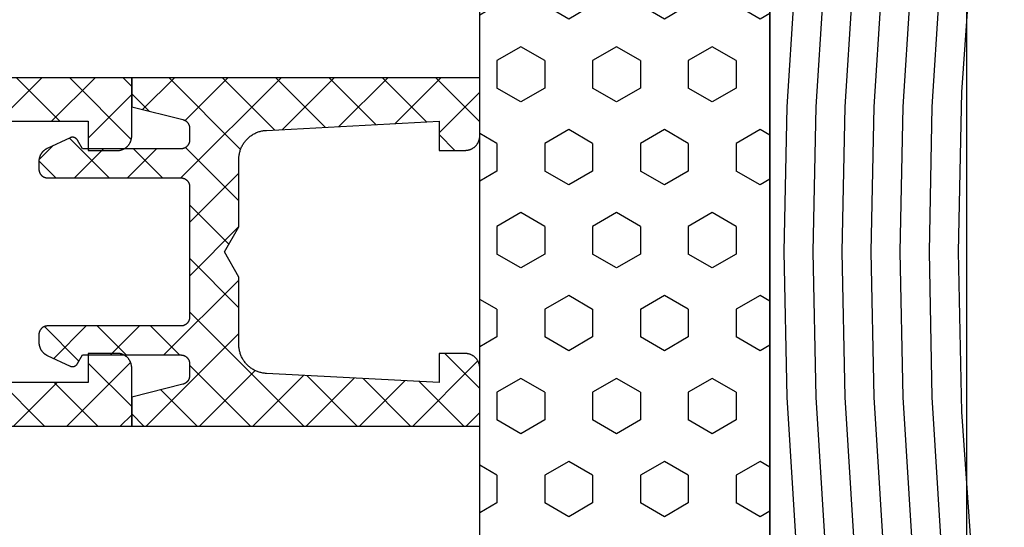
# Model space of a CAD drawing. Header units: millimetres. Extents: x -637441 to -130928, y -380379 to -53767.
# Tile 339 of 390: x -337385 to -337351, y -152135 to -152118. Entities that reach past the tile are written whole.
import ezdxf

# ---------------------------------------------------------------- set-up
doc = ezdxf.new("R2010")
doc.units = ezdxf.units.MM
doc.header["$LTSCALE"] = 10
doc.layers.add('CKTEXTY_MALE', color=7, linetype='Continuous', lineweight=25)
for name, color, linetype in [('CrossSectionsAccess', 2, 'Continuous'), ('CrossSectionsGlass', 4, 'Continuous'), ('CrossSectionsGums', 1, 'Continuous'), ('CrossSectionsProfils', 7, 'Continuous')]:
    doc.layers.add(name, color=color, linetype=linetype)

# ---------------------------------------------------------------- blocks, each defined once
blk = doc.blocks.new('Hatch7759', base_point=(1951.683, 1973.599))
at = {"layer": 'CrossSectionsProfils', "color": 8}
for p, q in [((2550.259, 1956.541), (2550.064, 1956.736)), ((2544.193, 1955.253), (2543.041, 1956.405)), ((2549.183, 1955.357), (2550.299, 1956.472)), ((2543.197, 1954.886), (2544.193, 1955.882)), ((2550.182, 1954.78), (2549.183, 1955.778)), ((2544.193, 1953.415), (2543.197, 1954.411)), ((2549.183, 1953.519), (2550.182, 1954.517)), ((2543.197, 1953.047), (2544.193, 1954.044)), ((2550.182, 1952.941), (2549.183, 1953.94)), ((2540.683, 1952.373), (2541.728, 1953.417)), ((2551.265, 1951.923), (2552.683, 1953.342)), ((2552.683, 1952.278), (2551.621, 1953.34)), ((2542.136, 1951.794), (2540.683, 1953.247)), ((2547.602, 1950.099), (2550.182, 1952.678)), ((2545.67, 1950.099), (2543.197, 1952.573)), ((2540.683, 1948.696), (2544.193, 1952.205)), ((2540.683, 1950.534), (2542.096, 1951.947)), ((2552.683, 1948.601), (2549.183, 1952.101)), ((2543.832, 1950.099), (2542.313, 1951.617)), ((2543.925, 1950.099), (2545.425, 1951.599)), ((2545.763, 1950.099), (2547.263, 1951.599)), ((2547.455, 1950.153), (2546.009, 1951.599)), ((2549.347, 1950.099), (2547.847, 1951.599)), ((2549.44, 1950.099), (2550.94, 1951.599)), ((2552.683, 1950.44), (2551.252, 1951.871)), ((2542.183, 1949.909), (2540.683, 1951.409)), ((2551.183, 1950.003), (2552.683, 1951.503)), ((2542.183, 1948.07), (2540.683, 1949.57)), ((2551.183, 1948.165), (2552.683, 1949.665)), ((2540.683, 1946.857), (2542.183, 1948.357)), ((2552.683, 1946.763), (2551.183, 1948.263)), ((2542.808, 1945.607), (2540.683, 1947.732)), ((2550.488, 1945.631), (2552.683, 1947.826)), ((2541.259, 1945.594), (2542.759, 1947.094)), ((2543.192, 1947.061), (2543.16, 1947.094)), ((2552.014, 1945.594), (2550.514, 1947.094)), ((2540.983, 1945.594), (2540.683, 1945.893)), ((2552.29, 1945.594), (2552.683, 1945.988))]:
    blk.add_line(p, q, dxfattribs=at)
blk = doc.blocks.new('_009020', base_point=(2546.683, 1953.599))
at = {"layer": 'CrossSectionsProfils', "color": 1, "flags": 128}
blk.add_lwpolyline([(2552.683, 1945.594), (2550.677, 1945.594), (2550.661, 1945.594), (2550.645, 1945.595), (2550.628, 1945.596), (2550.612, 1945.598), (2550.596, 1945.601), (2550.58, 1945.604), (2550.564, 1945.607), (2550.548, 1945.611), (2550.532, 1945.616), (2550.517, 1945.621), (2550.501, 1945.626), (2550.486, 1945.632), (2550.471, 1945.639), (2550.456, 1945.646), (2550.442, 1945.653), (2550.427, 1945.661), (2550.413, 1945.669), (2550.4, 1945.678), (2550.386, 1945.688), (2550.373, 1945.697), (2550.36, 1945.707), (2550.348, 1945.718), (2550.336, 1945.729), (2550.324, 1945.74), (2550.313, 1945.752), (2550.302, 1945.764), (2550.291, 1945.777), (2550.281, 1945.79), (2550.271, 1945.803), (2550.262, 1945.816), (2550.253, 1945.83), (2550.244, 1945.844), (2550.236, 1945.858), (2550.229, 1945.873), (2550.222, 1945.888), (2550.216, 1945.903), (2550.21, 1945.918), (2550.204, 1945.933), (2550.199, 1945.949), (2550.194, 1945.965), (2550.191, 1945.98), (2550.187, 1945.996), (2550.184, 1946.013), (2550.182, 1946.029), (2550.18, 1946.045), (2550.179, 1946.061), (2550.178, 1946.078), (2550.177, 1946.094), (2550.177, 1946.094), (2550.177, 1947.094), (2551.183, 1947.094), (2551.183, 1950.099), (2547.549, 1950.099), (2546.683, 1950.599), (2545.817, 1950.099), (2542.183, 1950.099), (2542.183, 1947.094), (2543.192, 1947.094), (2543.192, 1946.094), (2543.192, 1946.078), (2543.191, 1946.061), (2543.19, 1946.045), (2543.188, 1946.029), (2543.186, 1946.013), (2543.183, 1945.996), (2543.179, 1945.98), (2543.175, 1945.965), (2543.171, 1945.949), (2543.166, 1945.933), (2543.16, 1945.918), (2543.154, 1945.903), (2543.148, 1945.888), (2543.141, 1945.873), (2543.133, 1945.858), (2543.125, 1945.844), (2543.117, 1945.83), (2543.108, 1945.816), (2543.099, 1945.803), (2543.089, 1945.79), (2543.079, 1945.777), (2543.068, 1945.764), (2543.057, 1945.752), (2543.046, 1945.74), (2543.034, 1945.729), (2543.022, 1945.718), (2543.01, 1945.707), (2542.997, 1945.697), (2542.984, 1945.688), (2542.97, 1945.678), (2542.957, 1945.669), (2542.942, 1945.661), (2542.928, 1945.653), (2542.914, 1945.646), (2542.899, 1945.639), (2542.884, 1945.632), (2542.869, 1945.626), (2542.853, 1945.621), (2542.838, 1945.616), (2542.822, 1945.611), (2542.806, 1945.607), (2542.79, 1945.604), (2542.774, 1945.601), (2542.758, 1945.598), (2542.741, 1945.596), (2542.725, 1945.595), (2542.709, 1945.594), (2542.692, 1945.594), (2542.692, 1945.594), (2540.683, 1945.594), (2540.683, 1953.594), (2541.683, 1953.594), (2542.127, 1951.826), (2542.129, 1951.818), (2542.131, 1951.81), (2542.134, 1951.802), (2542.136, 1951.794), (2542.139, 1951.786), (2542.143, 1951.779), (2542.146, 1951.771), (2542.15, 1951.764), (2542.153, 1951.756), (2542.157, 1951.749), (2542.162, 1951.742), (2542.166, 1951.735), (2542.171, 1951.728), (2542.176, 1951.721), (2542.181, 1951.715), (2542.186, 1951.708), (2542.191, 1951.702), (2542.197, 1951.696), (2542.202, 1951.69), (2542.208, 1951.684), (2542.214, 1951.678), (2542.22, 1951.673), (2542.227, 1951.667), (2542.233, 1951.662), (2542.24, 1951.657), (2542.246, 1951.652), (2542.253, 1951.648), (2542.26, 1951.643), (2542.267, 1951.639), (2542.275, 1951.635), (2542.282, 1951.631), (2542.289, 1951.628), (2542.297, 1951.624), (2542.304, 1951.621), (2542.312, 1951.618), (2542.32, 1951.615), (2542.328, 1951.612), (2542.336, 1951.61), (2542.344, 1951.608), (2542.352, 1951.606), (2542.36, 1951.604), (2542.368, 1951.603), (2542.376, 1951.602), (2542.385, 1951.601), (2542.393, 1951.6), (2542.401, 1951.599), (2542.409, 1951.599), (2542.418, 1951.599), (2542.418, 1951.599), (2542.897, 1951.599), (2542.906, 1951.599), (2542.916, 1951.599), (2542.926, 1951.6), (2542.936, 1951.601), (2542.945, 1951.603), (2542.955, 1951.604), (2542.965, 1951.607), (2542.974, 1951.609), (2542.984, 1951.612), (2542.993, 1951.615), (2543.002, 1951.618), (2543.011, 1951.622), (2543.02, 1951.625), (2543.029, 1951.63), (2543.038, 1951.634), (2543.047, 1951.639), (2543.055, 1951.644), (2543.063, 1951.649), (2543.071, 1951.655), (2543.079, 1951.661), (2543.087, 1951.667), (2543.094, 1951.673), (2543.102, 1951.68), (2543.109, 1951.687), (2543.116, 1951.694), (2543.122, 1951.701), (2543.129, 1951.708), (2543.135, 1951.716), (2543.14, 1951.724), (2543.146, 1951.732), (2543.151, 1951.74), (2543.156, 1951.749), (2543.161, 1951.757), (2543.166, 1951.766), (2543.17, 1951.775), (2543.174, 1951.784), (2543.177, 1951.793), (2543.181, 1951.802), (2543.184, 1951.812), (2543.186, 1951.821), (2543.189, 1951.831), (2543.191, 1951.84), (2543.193, 1951.85), (2543.194, 1951.86), (2543.195, 1951.869), (2543.196, 1951.879), (2543.196, 1951.889), (2543.197, 1951.899), (2543.197, 1951.899), (2543.197, 1955.299), (2542.693, 1955.802), (2543.124, 1956.549), (2543.129, 1956.558), (2543.135, 1956.567), (2543.141, 1956.576), (2543.147, 1956.586), (2543.153, 1956.594), (2543.16, 1956.603), (2543.167, 1956.612), (2543.174, 1956.62), (2543.181, 1956.628), (2543.188, 1956.637), (2543.196, 1956.644), (2543.203, 1956.652), (2543.211, 1956.66), (2543.219, 1956.667), (2543.227, 1956.675), (2543.235, 1956.682), (2543.244, 1956.689), (2543.252, 1956.695), (2543.261, 1956.702), (2543.27, 1956.708), (2543.279, 1956.714), (2543.288, 1956.72), (2543.297, 1956.726), (2543.307, 1956.732), (2543.316, 1956.737), (2543.326, 1956.742), (2543.336, 1956.747), (2543.345, 1956.752), (2543.355, 1956.756), (2543.365, 1956.761), (2543.375, 1956.765), (2543.386, 1956.769), (2543.396, 1956.772), (2543.406, 1956.776), (2543.417, 1956.779), (2543.427, 1956.782), (2543.438, 1956.784), (2543.448, 1956.787), (2543.459, 1956.789), (2543.47, 1956.791), (2543.481, 1956.793), (2543.491, 1956.794), (2543.502, 1956.796), (2543.513, 1956.797), (2543.524, 1956.798), (2543.535, 1956.798), (2543.546, 1956.799), (2543.557, 1956.799), (2543.557, 1956.799), (2544.193, 1956.799), (2544.193, 1951.899), (2544.193, 1951.889), (2544.193, 1951.879), (2544.194, 1951.869), (2544.195, 1951.86), (2544.197, 1951.85), (2544.199, 1951.84), (2544.201, 1951.831), (2544.203, 1951.821), (2544.206, 1951.812), (2544.209, 1951.802), (2544.212, 1951.793), (2544.216, 1951.784), (2544.22, 1951.775), (2544.224, 1951.766), (2544.228, 1951.757), (2544.233, 1951.749), (2544.238, 1951.74), (2544.243, 1951.732), (2544.249, 1951.724), (2544.255, 1951.716), (2544.261, 1951.708), (2544.267, 1951.701), (2544.274, 1951.694), (2544.281, 1951.687), (2544.288, 1951.68), (2544.295, 1951.673), (2544.303, 1951.667), (2544.31, 1951.661), (2544.318, 1951.655), (2544.326, 1951.649), (2544.334, 1951.644), (2544.343, 1951.639), (2544.351, 1951.634), (2544.36, 1951.63), (2544.369, 1951.625), (2544.378, 1951.622), (2544.387, 1951.618), (2544.396, 1951.615), (2544.406, 1951.612), (2544.415, 1951.609), (2544.425, 1951.607), (2544.434, 1951.604), (2544.444, 1951.603), (2544.454, 1951.601), (2544.463, 1951.6), (2544.473, 1951.599), (2544.483, 1951.599), (2544.493, 1951.599), (2544.493, 1951.599), (2548.883, 1951.599), (2548.893, 1951.599), (2548.903, 1951.599), (2548.913, 1951.6), (2548.923, 1951.601), (2548.932, 1951.603), (2548.942, 1951.604), (2548.952, 1951.607), (2548.961, 1951.609), (2548.971, 1951.612), (2548.98, 1951.615), (2548.989, 1951.618), (2548.998, 1951.622), (2549.007, 1951.625), (2549.016, 1951.63), (2549.025, 1951.634), (2549.033, 1951.639), (2549.042, 1951.644), (2549.05, 1951.649), (2549.058, 1951.655), (2549.066, 1951.661), (2549.074, 1951.667), (2549.081, 1951.673), (2549.089, 1951.68), (2549.096, 1951.687), (2549.102, 1951.694), (2549.109, 1951.701), (2549.115, 1951.708), (2549.121, 1951.716), (2549.127, 1951.724), (2549.133, 1951.732), (2549.138, 1951.74), (2549.143, 1951.749), (2549.148, 1951.757), (2549.152, 1951.766), (2549.157, 1951.775), (2549.161, 1951.784), (2549.164, 1951.793), (2549.168, 1951.802), (2549.171, 1951.812), (2549.173, 1951.821), (2549.176, 1951.831), (2549.178, 1951.84), (2549.179, 1951.85), (2549.181, 1951.86), (2549.182, 1951.869), (2549.183, 1951.879), (2549.183, 1951.889), (2549.183, 1951.899), (2549.183, 1951.899), (2549.183, 1956.799), (2549.821, 1956.799), (2549.832, 1956.799), (2549.843, 1956.798), (2549.854, 1956.798), (2549.865, 1956.797), (2549.876, 1956.796), (2549.887, 1956.794), (2549.898, 1956.793), (2549.908, 1956.791), (2549.919, 1956.789), (2549.93, 1956.787), (2549.94, 1956.784), (2549.951, 1956.782), (2549.961, 1956.779), (2549.972, 1956.776), (2549.982, 1956.772), (2549.992, 1956.769), (2550.003, 1956.765), (2550.013, 1956.761), (2550.023, 1956.756), (2550.033, 1956.752), (2550.043, 1956.747), (2550.052, 1956.742), (2550.062, 1956.737), (2550.071, 1956.732), (2550.081, 1956.726), (2550.09, 1956.72), (2550.099, 1956.714), (2550.108, 1956.708), (2550.117, 1956.702), (2550.126, 1956.695), (2550.134, 1956.689), (2550.143, 1956.682), (2550.151, 1956.675), (2550.159, 1956.667), (2550.167, 1956.66), (2550.175, 1956.652), (2550.183, 1956.644), (2550.19, 1956.637), (2550.197, 1956.628), (2550.204, 1956.62), (2550.211, 1956.612), (2550.218, 1956.603), (2550.225, 1956.594), (2550.231, 1956.586), (2550.237, 1956.576), (2550.243, 1956.567), (2550.249, 1956.558), (2550.254, 1956.549), (2550.254, 1956.549), (2550.685, 1955.802), (2550.182, 1955.299), (2550.182, 1951.899), (2550.182, 1951.889), (2550.182, 1951.879), (2550.183, 1951.869), (2550.184, 1951.86), (2550.186, 1951.85), (2550.187, 1951.84), (2550.189, 1951.831), (2550.192, 1951.821), (2550.194, 1951.812), (2550.198, 1951.802), (2550.201, 1951.793), (2550.204, 1951.784), (2550.208, 1951.775), (2550.213, 1951.766), (2550.217, 1951.757), (2550.222, 1951.749), (2550.227, 1951.74), (2550.232, 1951.732), (2550.238, 1951.724), (2550.244, 1951.716), (2550.25, 1951.708), (2550.256, 1951.701), (2550.263, 1951.694), (2550.269, 1951.687), (2550.277, 1951.68), (2550.284, 1951.673), (2550.291, 1951.667), (2550.299, 1951.661), (2550.307, 1951.655), (2550.315, 1951.649), (2550.323, 1951.644), (2550.332, 1951.639), (2550.34, 1951.634), (2550.349, 1951.63), (2550.358, 1951.625), (2550.367, 1951.622), (2550.376, 1951.618), (2550.385, 1951.615), (2550.394, 1951.612), (2550.404, 1951.609), (2550.413, 1951.607), (2550.423, 1951.604), (2550.433, 1951.603), (2550.442, 1951.601), (2550.452, 1951.6), (2550.462, 1951.599), (2550.472, 1951.599), (2550.482, 1951.599), (2550.482, 1951.599), (2550.949, 1951.599), (2550.958, 1951.599), (2550.966, 1951.599), (2550.974, 1951.6), (2550.982, 1951.601), (2550.991, 1951.602), (2550.999, 1951.603), (2551.007, 1951.604), (2551.015, 1951.606), (2551.023, 1951.608), (2551.031, 1951.61), (2551.039, 1951.612), (2551.047, 1951.615), (2551.055, 1951.618), (2551.062, 1951.621), (2551.07, 1951.624), (2551.078, 1951.627), (2551.085, 1951.631), (2551.092, 1951.635), (2551.1, 1951.639), (2551.107, 1951.643), (2551.114, 1951.648), (2551.12, 1951.652), (2551.127, 1951.657), (2551.134, 1951.662), (2551.14, 1951.667), (2551.147, 1951.673), (2551.153, 1951.678), (2551.159, 1951.684), (2551.165, 1951.69), (2551.17, 1951.696), (2551.176, 1951.702), (2551.181, 1951.708), (2551.186, 1951.715), (2551.191, 1951.721), (2551.196, 1951.728), (2551.201, 1951.735), (2551.205, 1951.742), (2551.209, 1951.749), (2551.213, 1951.756), (2551.217, 1951.764), (2551.221, 1951.771), (2551.224, 1951.779), (2551.227, 1951.786), (2551.23, 1951.794), (2551.233, 1951.802), (2551.236, 1951.81), (2551.238, 1951.817), (2551.24, 1951.825), (2551.24, 1951.825), (2551.685, 1953.594), (2552.683, 1953.594), (2552.683, 1945.594)], dxfattribs=at)
at = {"layer": 'CrossSectionsProfils'}
blk.add_blockref('Hatch7759', (1951.683, 1973.599), dxfattribs=at)
blk = doc.blocks.new('Hatch7760', base_point=(1885.416, 1987.774))
at = {"layer": 'CrossSectionsProfils', "color": 8}
for p, q in [((2476.755, 1954.471), (2477.245, 1954.961)), ((2477.865, 1954.38), (2477.281, 1954.964)), ((2484.177, 1953.583), (2482.987, 1954.773)), ((2482.967, 1953.329), (2484.087, 1954.449)), ((2477.865, 1952.541), (2476.494, 1953.912)), ((2476.865, 1952.742), (2477.865, 1953.742)), ((2483.967, 1951.955), (2482.967, 1952.955)), ((2482.967, 1951.49), (2483.967, 1952.49)), ((2475.567, 1951.163), (2474.965, 1951.764)), ((2476.865, 1950.904), (2477.865, 1951.904)), ((2477.865, 1950.703), (2476.865, 1951.703)), ((2486.416, 1951.344), (2485.996, 1951.764)), ((2474.416, 1950.293), (2475.51, 1951.388)), ((2483.223, 1948.069), (2486.416, 1951.262)), ((2483.967, 1950.116), (2482.967, 1951.116)), ((2481.384, 1948.069), (2483.967, 1950.652)), ((2486.416, 1949.506), (2485.164, 1950.758)), ((2476.883, 1948.008), (2474.416, 1950.475)), ((2474.416, 1946.616), (2477.865, 1950.065)), ((2474.416, 1948.455), (2475.887, 1949.925)), ((2478.66, 1948.069), (2476.819, 1949.91)), ((2477.707, 1948.069), (2479.407, 1949.769)), ((2480.151, 1948.417), (2478.799, 1949.769)), ((2479.546, 1948.069), (2481.246, 1949.769)), ((2482.337, 1948.069), (2480.637, 1949.769)), ((2486.416, 1945.829), (2482.476, 1949.769)), ((2486.416, 1947.667), (2484.314, 1949.769)), ((2484.502, 1947.51), (2486.416, 1949.424)), ((2476.213, 1946.839), (2474.416, 1948.636)), ((2484.671, 1945.84), (2486.416, 1947.585)), ((2476.122, 1945.092), (2474.416, 1946.798)), ((2474.416, 1944.778), (2476.199, 1946.561)), ((2486.416, 1943.99), (2484.677, 1945.73)), ((2484.762, 1944.093), (2486.416, 1945.747)), ((2476.03, 1943.345), (2474.416, 1944.96)), ((2474.416, 1942.939), (2476.097, 1944.62)), ((2486.416, 1942.152), (2484.778, 1943.789)), ((2484.854, 1942.346), (2486.416, 1943.908)), ((2475.939, 1941.598), (2474.416, 1943.121)), ((2474.416, 1941.101), (2475.995, 1942.68)), ((2484.174, 1939.828), (2486.416, 1942.07)), ((2486.416, 1940.313), (2484.88, 1941.849)), ((2475.934, 1939.764), (2474.416, 1941.283)), ((2474.918, 1939.764), (2476.318, 1941.164)), ((2476.917, 1940.62), (2476.373, 1941.164)), ((2485.126, 1939.764), (2483.917, 1940.974)), ((2485.949, 1939.764), (2486.416, 1940.231))]:
    blk.add_line(p, q, dxfattribs=at)
blk = doc.blocks.new('_009083', base_point=(2480.416, 1951.764))
at = {"layer": 'CrossSectionsProfils', "color": 1, "flags": 128}
blk.add_lwpolyline([(2484.417, 1939.764), (2484.4, 1939.765), (2484.384, 1939.765), (2484.368, 1939.767), (2484.352, 1939.769), (2484.335, 1939.771), (2484.319, 1939.774), (2484.303, 1939.777), (2484.287, 1939.781), (2484.272, 1939.786), (2484.256, 1939.791), (2484.241, 1939.796), (2484.226, 1939.802), (2484.21, 1939.809), (2484.196, 1939.816), (2484.181, 1939.823), (2484.167, 1939.831), (2484.153, 1939.84), (2484.139, 1939.849), (2484.126, 1939.858), (2484.112, 1939.868), (2484.1, 1939.878), (2484.087, 1939.888), (2484.075, 1939.899), (2484.063, 1939.911), (2484.052, 1939.923), (2484.041, 1939.935), (2484.03, 1939.947), (2484.02, 1939.96), (2484.01, 1939.973), (2484.001, 1939.987), (2483.992, 1940), (2483.984, 1940.014), (2483.976, 1940.029), (2483.968, 1940.043), (2483.961, 1940.058), (2483.955, 1940.073), (2483.949, 1940.088), (2483.943, 1940.104), (2483.938, 1940.119), (2483.934, 1940.135), (2483.93, 1940.151), (2483.926, 1940.167), (2483.924, 1940.183), (2483.921, 1940.199), (2483.919, 1940.215), (2483.918, 1940.232), (2483.917, 1940.248), (2483.917, 1940.264), (2483.917, 1940.264), (2483.917, 1941.164), (2484.916, 1941.164), (2484.604, 1947.121), (2484.602, 1947.153), (2484.598, 1947.184), (2484.594, 1947.216), (2484.589, 1947.247), (2484.583, 1947.278), (2484.576, 1947.309), (2484.568, 1947.339), (2484.559, 1947.37), (2484.549, 1947.4), (2484.538, 1947.43), (2484.526, 1947.459), (2484.513, 1947.488), (2484.5, 1947.516), (2484.485, 1947.544), (2484.469, 1947.572), (2484.453, 1947.599), (2484.436, 1947.626), (2484.418, 1947.652), (2484.399, 1947.677), (2484.379, 1947.702), (2484.359, 1947.726), (2484.338, 1947.75), (2484.316, 1947.772), (2484.293, 1947.794), (2484.27, 1947.816), (2484.246, 1947.837), (2484.222, 1947.856), (2484.196, 1947.876), (2484.171, 1947.894), (2484.144, 1947.911), (2484.117, 1947.928), (2484.09, 1947.944), (2484.062, 1947.959), (2484.034, 1947.973), (2484.005, 1947.986), (2483.976, 1947.998), (2483.946, 1948.009), (2483.916, 1948.019), (2483.886, 1948.029), (2483.855, 1948.037), (2483.825, 1948.045), (2483.794, 1948.051), (2483.763, 1948.057), (2483.731, 1948.061), (2483.7, 1948.065), (2483.668, 1948.067), (2483.637, 1948.069), (2483.605, 1948.069), (2483.605, 1948.069), (2481.283, 1948.069), (2480.417, 1948.569), (2480.416, 1948.569), (2480.415, 1948.569), (2479.549, 1948.069), (2477.227, 1948.069), (2477.195, 1948.069), (2477.163, 1948.067), (2477.132, 1948.065), (2477.101, 1948.061), (2477.069, 1948.057), (2477.038, 1948.051), (2477.007, 1948.045), (2476.976, 1948.037), (2476.946, 1948.029), (2476.916, 1948.019), (2476.886, 1948.009), (2476.856, 1947.998), (2476.827, 1947.986), (2476.798, 1947.973), (2476.77, 1947.959), (2476.742, 1947.944), (2476.714, 1947.928), (2476.688, 1947.911), (2476.661, 1947.894), (2476.635, 1947.876), (2476.61, 1947.856), (2476.586, 1947.837), (2476.562, 1947.816), (2476.538, 1947.794), (2476.516, 1947.772), (2476.494, 1947.75), (2476.473, 1947.726), (2476.452, 1947.702), (2476.433, 1947.677), (2476.414, 1947.652), (2476.396, 1947.626), (2476.379, 1947.599), (2476.362, 1947.572), (2476.347, 1947.544), (2476.332, 1947.516), (2476.319, 1947.488), (2476.306, 1947.459), (2476.294, 1947.43), (2476.283, 1947.4), (2476.273, 1947.37), (2476.264, 1947.339), (2476.256, 1947.309), (2476.249, 1947.278), (2476.243, 1947.247), (2476.238, 1947.216), (2476.233, 1947.184), (2476.23, 1947.153), (2476.228, 1947.121), (2476.228, 1947.121), (2475.916, 1941.164), (2476.917, 1941.164), (2476.917, 1940.264), (2476.917, 1940.248), (2476.916, 1940.232), (2476.914, 1940.215), (2476.913, 1940.199), (2476.91, 1940.183), (2476.907, 1940.167), (2476.904, 1940.151), (2476.9, 1940.135), (2476.895, 1940.119), (2476.89, 1940.104), (2476.885, 1940.088), (2476.879, 1940.073), (2476.872, 1940.058), (2476.865, 1940.043), (2476.858, 1940.029), (2476.85, 1940.014), (2476.841, 1940), (2476.833, 1939.987), (2476.823, 1939.973), (2476.814, 1939.96), (2476.803, 1939.947), (2476.793, 1939.935), (2476.782, 1939.923), (2476.77, 1939.911), (2476.759, 1939.899), (2476.747, 1939.888), (2476.734, 1939.878), (2476.721, 1939.868), (2476.708, 1939.858), (2476.695, 1939.849), (2476.681, 1939.84), (2476.667, 1939.831), (2476.653, 1939.823), (2476.638, 1939.816), (2476.623, 1939.809), (2476.608, 1939.802), (2476.593, 1939.796), (2476.578, 1939.791), (2476.562, 1939.786), (2476.546, 1939.781), (2476.53, 1939.777), (2476.514, 1939.774), (2476.498, 1939.771), (2476.482, 1939.769), (2476.466, 1939.767), (2476.45, 1939.765), (2476.433, 1939.765), (2476.417, 1939.764), (2476.417, 1939.764), (2474.416, 1939.764), (2474.416, 1951.764), (2475.416, 1951.764), (2475.859, 1949.996), (2475.861, 1949.988), (2475.863, 1949.98), (2475.866, 1949.972), (2475.869, 1949.965), (2475.872, 1949.957), (2475.875, 1949.949), (2475.878, 1949.942), (2475.882, 1949.934), (2475.886, 1949.927), (2475.89, 1949.92), (2475.894, 1949.912), (2475.899, 1949.905), (2475.903, 1949.899), (2475.908, 1949.892), (2475.913, 1949.885), (2475.918, 1949.879), (2475.923, 1949.872), (2475.929, 1949.866), (2475.935, 1949.86), (2475.94, 1949.854), (2475.947, 1949.849), (2475.953, 1949.843), (2475.959, 1949.838), (2475.965, 1949.833), (2475.972, 1949.828), (2475.979, 1949.823), (2475.986, 1949.818), (2475.993, 1949.814), (2476, 1949.809), (2476.007, 1949.805), (2476.014, 1949.802), (2476.022, 1949.798), (2476.029, 1949.794), (2476.037, 1949.791), (2476.045, 1949.788), (2476.052, 1949.785), (2476.06, 1949.783), (2476.068, 1949.78), (2476.076, 1949.778), (2476.084, 1949.776), (2476.092, 1949.775), (2476.101, 1949.773), (2476.109, 1949.772), (2476.117, 1949.771), (2476.125, 1949.77), (2476.133, 1949.77), (2476.142, 1949.769), (2476.15, 1949.769), (2476.15, 1949.769), (2476.565, 1949.769), (2476.575, 1949.769), (2476.584, 1949.77), (2476.594, 1949.771), (2476.604, 1949.772), (2476.614, 1949.773), (2476.623, 1949.775), (2476.633, 1949.777), (2476.643, 1949.779), (2476.652, 1949.782), (2476.661, 1949.785), (2476.671, 1949.788), (2476.68, 1949.792), (2476.689, 1949.796), (2476.698, 1949.8), (2476.706, 1949.805), (2476.715, 1949.809), (2476.723, 1949.814), (2476.732, 1949.82), (2476.74, 1949.825), (2476.748, 1949.831), (2476.755, 1949.837), (2476.763, 1949.844), (2476.77, 1949.85), (2476.777, 1949.857), (2476.784, 1949.864), (2476.79, 1949.871), (2476.797, 1949.879), (2476.803, 1949.886), (2476.809, 1949.894), (2476.814, 1949.902), (2476.82, 1949.911), (2476.825, 1949.919), (2476.829, 1949.928), (2476.834, 1949.936), (2476.838, 1949.945), (2476.842, 1949.954), (2476.846, 1949.963), (2476.849, 1949.973), (2476.852, 1949.982), (2476.855, 1949.991), (2476.857, 1950.001), (2476.859, 1950.011), (2476.861, 1950.02), (2476.862, 1950.03), (2476.863, 1950.04), (2476.864, 1950.049), (2476.865, 1950.059), (2476.865, 1950.069), (2476.865, 1950.069), (2476.865, 1953.464), (2476.567, 1953.633), (2476.562, 1953.636), (2476.557, 1953.639), (2476.551, 1953.643), (2476.546, 1953.646), (2476.542, 1953.65), (2476.537, 1953.654), (2476.532, 1953.658), (2476.527, 1953.662), (2476.523, 1953.667), (2476.519, 1953.671), (2476.515, 1953.676), (2476.511, 1953.681), (2476.507, 1953.685), (2476.503, 1953.69), (2476.5, 1953.696), (2476.496, 1953.701), (2476.493, 1953.706), (2476.49, 1953.712), (2476.487, 1953.717), (2476.484, 1953.723), (2476.482, 1953.728), (2476.48, 1953.734), (2476.477, 1953.74), (2476.475, 1953.746), (2476.474, 1953.752), (2476.472, 1953.758), (2476.471, 1953.764), (2476.469, 1953.77), (2476.468, 1953.776), (2476.467, 1953.782), (2476.467, 1953.788), (2476.466, 1953.795), (2476.466, 1953.801), (2476.466, 1953.807), (2476.466, 1953.813), (2476.466, 1953.819), (2476.467, 1953.826), (2476.467, 1953.832), (2476.468, 1953.838), (2476.469, 1953.844), (2476.471, 1953.85), (2476.472, 1953.856), (2476.474, 1953.862), (2476.476, 1953.868), (2476.478, 1953.874), (2476.48, 1953.88), (2476.482, 1953.886), (2476.485, 1953.891), (2476.485, 1953.891), (2476.85, 1954.675), (2476.855, 1954.686), (2476.861, 1954.697), (2476.866, 1954.707), (2476.872, 1954.717), (2476.878, 1954.727), (2476.885, 1954.737), (2476.891, 1954.747), (2476.898, 1954.757), (2476.905, 1954.766), (2476.912, 1954.776), (2476.92, 1954.785), (2476.928, 1954.794), (2476.935, 1954.803), (2476.944, 1954.811), (2476.952, 1954.82), (2476.96, 1954.828), (2476.969, 1954.836), (2476.978, 1954.844), (2476.987, 1954.851), (2476.996, 1954.859), (2477.006, 1954.866), (2477.015, 1954.873), (2477.025, 1954.879), (2477.035, 1954.886), (2477.045, 1954.892), (2477.055, 1954.898), (2477.065, 1954.904), (2477.076, 1954.909), (2477.086, 1954.915), (2477.097, 1954.92), (2477.108, 1954.924), (2477.119, 1954.929), (2477.13, 1954.933), (2477.141, 1954.937), (2477.152, 1954.941), (2477.164, 1954.944), (2477.175, 1954.947), (2477.186, 1954.95), (2477.198, 1954.953), (2477.209, 1954.955), (2477.221, 1954.957), (2477.233, 1954.959), (2477.245, 1954.961), (2477.256, 1954.962), (2477.268, 1954.963), (2477.28, 1954.964), (2477.292, 1954.964), (2477.303, 1954.964), (2477.303, 1954.964), (2477.565, 1954.964), (2477.575, 1954.964), (2477.584, 1954.963), (2477.594, 1954.963), (2477.604, 1954.962), (2477.614, 1954.96), (2477.623, 1954.958), (2477.633, 1954.956), (2477.643, 1954.954), (2477.652, 1954.951), (2477.661, 1954.948), (2477.671, 1954.945), (2477.68, 1954.941), (2477.689, 1954.937), (2477.698, 1954.933), (2477.706, 1954.929), (2477.715, 1954.924), (2477.723, 1954.919), (2477.732, 1954.914), (2477.74, 1954.908), (2477.748, 1954.902), (2477.755, 1954.896), (2477.763, 1954.89), (2477.77, 1954.883), (2477.777, 1954.876), (2477.784, 1954.869), (2477.79, 1954.862), (2477.797, 1954.854), (2477.803, 1954.847), (2477.809, 1954.839), (2477.814, 1954.831), (2477.82, 1954.823), (2477.825, 1954.814), (2477.829, 1954.806), (2477.834, 1954.797), (2477.838, 1954.788), (2477.842, 1954.779), (2477.846, 1954.77), (2477.849, 1954.761), (2477.852, 1954.751), (2477.855, 1954.742), (2477.857, 1954.732), (2477.859, 1954.723), (2477.861, 1954.713), (2477.862, 1954.703), (2477.863, 1954.694), (2477.864, 1954.684), (2477.865, 1954.674), (2477.865, 1954.664), (2477.865, 1954.664), (2477.865, 1950.069), (2477.865, 1950.059), (2477.866, 1950.049), (2477.866, 1950.04), (2477.867, 1950.03), (2477.869, 1950.02), (2477.871, 1950.011), (2477.873, 1950.001), (2477.875, 1949.991), (2477.878, 1949.982), (2477.881, 1949.973), (2477.884, 1949.963), (2477.888, 1949.954), (2477.892, 1949.945), (2477.896, 1949.936), (2477.9, 1949.928), (2477.905, 1949.919), (2477.91, 1949.911), (2477.915, 1949.902), (2477.921, 1949.894), (2477.927, 1949.886), (2477.933, 1949.879), (2477.939, 1949.871), (2477.946, 1949.864), (2477.953, 1949.857), (2477.96, 1949.85), (2477.967, 1949.844), (2477.975, 1949.837), (2477.982, 1949.831), (2477.99, 1949.825), (2477.998, 1949.82), (2478.006, 1949.814), (2478.015, 1949.809), (2478.023, 1949.805), (2478.032, 1949.8), (2478.041, 1949.796), (2478.05, 1949.792), (2478.059, 1949.788), (2478.068, 1949.785), (2478.078, 1949.782), (2478.087, 1949.779), (2478.097, 1949.777), (2478.106, 1949.775), (2478.116, 1949.773), (2478.126, 1949.772), (2478.135, 1949.771), (2478.145, 1949.77), (2478.155, 1949.769), (2478.165, 1949.769), (2478.165, 1949.769), (2482.667, 1949.769), (2482.677, 1949.769), (2482.687, 1949.77), (2482.696, 1949.771), (2482.706, 1949.772), (2482.716, 1949.773), (2482.725, 1949.775), (2482.735, 1949.777), (2482.745, 1949.779), (2482.754, 1949.782), (2482.763, 1949.785), (2482.773, 1949.788), (2482.782, 1949.792), (2482.791, 1949.796), (2482.8, 1949.8), (2482.808, 1949.805), (2482.817, 1949.809), (2482.825, 1949.814), (2482.834, 1949.82), (2482.842, 1949.825), (2482.85, 1949.831), (2482.857, 1949.837), (2482.865, 1949.844), (2482.872, 1949.85), (2482.879, 1949.857), (2482.886, 1949.864), (2482.892, 1949.871), (2482.899, 1949.879), (2482.905, 1949.886), (2482.911, 1949.894), (2482.916, 1949.902), (2482.922, 1949.911), (2482.927, 1949.919), (2482.931, 1949.928), (2482.936, 1949.936), (2482.94, 1949.945), (2482.944, 1949.954), (2482.948, 1949.963), (2482.951, 1949.973), (2482.954, 1949.982), (2482.957, 1949.991), (2482.959, 1950.001), (2482.961, 1950.011), (2482.963, 1950.02), (2482.964, 1950.03), (2482.965, 1950.04), (2482.966, 1950.049), (2482.967, 1950.059), (2482.967, 1950.069), (2482.967, 1950.069), (2482.967, 1954.664), (2482.967, 1954.674), (2482.968, 1954.684), (2482.968, 1954.694), (2482.969, 1954.703), (2482.971, 1954.713), (2482.973, 1954.723), (2482.975, 1954.732), (2482.977, 1954.742), (2482.98, 1954.751), (2482.983, 1954.761), (2482.986, 1954.77), (2482.99, 1954.779), (2482.994, 1954.788), (2482.998, 1954.797), (2483.002, 1954.806), (2483.007, 1954.814), (2483.012, 1954.823), (2483.017, 1954.831), (2483.023, 1954.839), (2483.029, 1954.847), (2483.035, 1954.854), (2483.041, 1954.862), (2483.048, 1954.869), (2483.055, 1954.876), (2483.062, 1954.883), (2483.069, 1954.89), (2483.077, 1954.896), (2483.084, 1954.902), (2483.092, 1954.908), (2483.1, 1954.914), (2483.108, 1954.919), (2483.117, 1954.924), (2483.125, 1954.929), (2483.134, 1954.933), (2483.143, 1954.937), (2483.152, 1954.941), (2483.161, 1954.945), (2483.17, 1954.948), (2483.18, 1954.951), (2483.189, 1954.954), (2483.199, 1954.956), (2483.208, 1954.958), (2483.218, 1954.96), (2483.228, 1954.962), (2483.238, 1954.963), (2483.247, 1954.963), (2483.257, 1954.964), (2483.267, 1954.964), (2483.267, 1954.964), (2483.528, 1954.964), (2483.54, 1954.964), (2483.552, 1954.964), (2483.564, 1954.963), (2483.576, 1954.962), (2483.587, 1954.961), (2483.599, 1954.959), (2483.611, 1954.957), (2483.622, 1954.955), (2483.634, 1954.953), (2483.645, 1954.95), (2483.657, 1954.947), (2483.668, 1954.944), (2483.68, 1954.941), (2483.691, 1954.937), (2483.702, 1954.933), (2483.713, 1954.929), (2483.724, 1954.924), (2483.735, 1954.92), (2483.745, 1954.915), (2483.756, 1954.909), (2483.766, 1954.904), (2483.777, 1954.898), (2483.787, 1954.892), (2483.797, 1954.886), (2483.807, 1954.879), (2483.817, 1954.873), (2483.826, 1954.866), (2483.836, 1954.859), (2483.845, 1954.851), (2483.854, 1954.844), (2483.863, 1954.836), (2483.871, 1954.828), (2483.88, 1954.82), (2483.888, 1954.811), (2483.896, 1954.803), (2483.904, 1954.794), (2483.912, 1954.785), (2483.919, 1954.776), (2483.927, 1954.766), (2483.934, 1954.757), (2483.94, 1954.747), (2483.947, 1954.737), (2483.953, 1954.727), (2483.96, 1954.717), (2483.965, 1954.707), (2483.971, 1954.697), (2483.976, 1954.686), (2483.981, 1954.675), (2483.981, 1954.675), (2484.347, 1953.891), (2484.35, 1953.886), (2484.352, 1953.88), (2484.354, 1953.874), (2484.356, 1953.868), (2484.358, 1953.862), (2484.36, 1953.856), (2484.361, 1953.85), (2484.362, 1953.844), (2484.363, 1953.838), (2484.364, 1953.832), (2484.365, 1953.826), (2484.365, 1953.819), (2484.366, 1953.813), (2484.366, 1953.807), (2484.366, 1953.801), (2484.366, 1953.795), (2484.365, 1953.788), (2484.364, 1953.782), (2484.364, 1953.776), (2484.362, 1953.77), (2484.361, 1953.764), (2484.36, 1953.758), (2484.358, 1953.752), (2484.356, 1953.746), (2484.354, 1953.74), (2484.352, 1953.734), (2484.35, 1953.728), (2484.347, 1953.723), (2484.345, 1953.717), (2484.342, 1953.712), (2484.339, 1953.706), (2484.336, 1953.701), (2484.332, 1953.696), (2484.329, 1953.69), (2484.325, 1953.685), (2484.321, 1953.681), (2484.317, 1953.676), (2484.313, 1953.671), (2484.309, 1953.667), (2484.304, 1953.662), (2484.3, 1953.658), (2484.295, 1953.654), (2484.29, 1953.65), (2484.285, 1953.646), (2484.28, 1953.643), (2484.275, 1953.639), (2484.27, 1953.636), (2484.265, 1953.633), (2484.265, 1953.633), (2483.967, 1953.464), (2483.967, 1950.069), (2483.967, 1950.059), (2483.968, 1950.049), (2483.968, 1950.04), (2483.969, 1950.03), (2483.971, 1950.02), (2483.973, 1950.011), (2483.975, 1950.001), (2483.977, 1949.991), (2483.98, 1949.982), (2483.983, 1949.973), (2483.986, 1949.963), (2483.99, 1949.954), (2483.994, 1949.945), (2483.998, 1949.936), (2484.002, 1949.928), (2484.007, 1949.919), (2484.012, 1949.911), (2484.017, 1949.902), (2484.023, 1949.894), (2484.029, 1949.886), (2484.035, 1949.879), (2484.041, 1949.871), (2484.048, 1949.864), (2484.055, 1949.857), (2484.062, 1949.85), (2484.069, 1949.844), (2484.077, 1949.837), (2484.084, 1949.831), (2484.092, 1949.825), (2484.1, 1949.82), (2484.108, 1949.814), (2484.117, 1949.809), (2484.125, 1949.805), (2484.134, 1949.8), (2484.143, 1949.796), (2484.152, 1949.792), (2484.161, 1949.788), (2484.17, 1949.785), (2484.18, 1949.782), (2484.189, 1949.779), (2484.199, 1949.777), (2484.208, 1949.775), (2484.218, 1949.773), (2484.228, 1949.772), (2484.238, 1949.771), (2484.247, 1949.77), (2484.257, 1949.769), (2484.267, 1949.769), (2484.267, 1949.769), (2484.682, 1949.769), (2484.69, 1949.769), (2484.698, 1949.77), (2484.707, 1949.77), (2484.715, 1949.771), (2484.723, 1949.772), (2484.731, 1949.773), (2484.739, 1949.775), (2484.748, 1949.776), (2484.756, 1949.778), (2484.764, 1949.78), (2484.772, 1949.783), (2484.779, 1949.785), (2484.787, 1949.788), (2484.795, 1949.791), (2484.803, 1949.794), (2484.81, 1949.798), (2484.817, 1949.802), (2484.825, 1949.805), (2484.832, 1949.809), (2484.839, 1949.814), (2484.846, 1949.818), (2484.853, 1949.823), (2484.86, 1949.828), (2484.866, 1949.833), (2484.873, 1949.838), (2484.879, 1949.843), (2484.885, 1949.849), (2484.891, 1949.854), (2484.897, 1949.86), (2484.903, 1949.866), (2484.908, 1949.872), (2484.914, 1949.879), (2484.919, 1949.885), (2484.924, 1949.892), (2484.929, 1949.899), (2484.933, 1949.905), (2484.938, 1949.912), (2484.942, 1949.92), (2484.946, 1949.927), (2484.95, 1949.934), (2484.953, 1949.942), (2484.957, 1949.949), (2484.96, 1949.957), (2484.963, 1949.965), (2484.966, 1949.972), (2484.968, 1949.98), (2484.971, 1949.988), (2484.973, 1949.996), (2484.973, 1949.996), (2485.416, 1951.764), (2486.416, 1951.764), (2486.416, 1939.764), (2484.417, 1939.764)], dxfattribs=at)
at = {"layer": 'CrossSectionsProfils'}
blk.add_blockref('Hatch7760', (1885.416, 1987.774), dxfattribs=at)
blk = doc.blocks.new('120609', base_point=(6339.36035, 1850.44214))
at = {"layer": 'CrossSectionsGums', "color": 253, "true_color": 0xadadad}
for p, q in [((6329.90869, 1849.85059), (6329.56689, 1850.44214)), ((6330.86133, 1849.85059), (6331.20264, 1850.44214)), ((6335.62354, 1849.85077), (6335.28223, 1850.44214)), ((6336.57617, 1849.85083), (6336.91748, 1850.44214)), ((6341.33838, 1849.85077), (6340.99707, 1850.44214)), ((6342.29102, 1849.85083), (6342.63232, 1850.44214)), ((6347.05371, 1849.85052), (6346.71191, 1850.44214)), ((6348.00635, 1849.85065), (6348.34766, 1850.44214)), ((6327.86035, 1849.85071), (6328.00342, 1849.85071)), ((6328.47998, 1849.02576), (6328.00342, 1849.85065)), ((6329.90869, 1849.85071), (6330.86084, 1849.85071)), ((6332.29004, 1849.02594), (6332.76611, 1849.85089)), ((6332.76611, 1849.85071), (6333.71826, 1849.85071)), ((6334.19482, 1849.02576), (6333.71826, 1849.85065)), ((6335.62354, 1849.85071), (6336.57617, 1849.85071)), ((6338.00488, 1849.02582), (6338.48145, 1849.85071)), ((6338.48096, 1849.85071), (6339.43359, 1849.85071)), ((6339.91016, 1849.02594), (6339.43359, 1849.85083)), ((6341.33838, 1849.85071), (6342.29102, 1849.85071)), ((6343.71973, 1849.02582), (6344.19629, 1849.85071)), ((6344.1958, 1849.85071), (6345.14844, 1849.85071)), ((6345.625, 1849.02594), (6345.14844, 1849.85083)), ((6347.05371, 1849.85071), (6348.00586, 1849.85071)), ((6349.43457, 1849.02582), (6349.91113, 1849.85071)), ((6349.91113, 1849.85071), (6350.86035, 1849.85071)), ((6328.00342, 1848.20093), (6328.47949, 1849.02582)), ((6332.76611, 1848.20093), (6332.29004, 1849.02582)), ((6333.71875, 1848.20093), (6334.19482, 1849.02582)), ((6338.48096, 1848.20093), (6338.00488, 1849.02582)), ((6339.43359, 1848.20099), (6339.90967, 1849.02588)), ((6344.19629, 1848.20111), (6343.71973, 1849.026)), ((6345.14844, 1848.20099), (6345.62451, 1849.02588)), ((6349.91113, 1848.20087), (6349.43506, 1849.02576)), ((6327.86035, 1848.20093), (6328.00342, 1848.20093)), ((6329.43213, 1847.37592), (6329.90869, 1848.20081)), ((6329.90869, 1848.20093), (6330.86084, 1848.20093)), ((6331.3374, 1847.37598), (6330.86084, 1848.20081)), ((6332.76611, 1848.20093), (6333.71826, 1848.20093)), ((6335.14746, 1847.3761), (6335.62354, 1848.20105)), ((6335.62354, 1848.20093), (6336.57617, 1848.20093)), ((6337.05225, 1847.3761), (6336.57617, 1848.20099)), ((6338.48096, 1848.20093), (6339.43359, 1848.20093)), ((6340.8623, 1847.37616), (6341.33838, 1848.20105)), ((6341.33838, 1848.20093), (6342.29102, 1848.20093)), ((6342.76709, 1847.3761), (6342.29102, 1848.20099)), ((6344.1958, 1848.20093), (6345.14844, 1848.20093)), ((6346.57764, 1847.37598), (6347.05371, 1848.20087)), ((6347.05371, 1848.20093), (6348.00586, 1848.20093)), ((6348.48242, 1847.37592), (6348.00586, 1848.20081)), ((6349.91113, 1848.20093), (6350.86035, 1848.20093)), ((6329.90869, 1846.55109), (6329.43213, 1847.37598)), ((6330.86084, 1846.55127), (6331.3374, 1847.37616)), ((6335.62354, 1846.55103), (6335.14697, 1847.37598)), ((6336.57617, 1846.55121), (6337.05225, 1847.37604)), ((6341.33887, 1846.55127), (6340.8623, 1847.37616)), ((6342.29102, 1846.55109), (6342.76758, 1847.37598)), ((6347.05371, 1846.55121), (6346.57715, 1847.3761)), ((6348.00586, 1846.55115), (6348.48242, 1847.37604)), ((6327.86035, 1846.55115), (6328.00342, 1846.55115)), ((6328.47998, 1845.72626), (6328.00391, 1846.55115)), ((6329.90869, 1846.55115), (6330.86084, 1846.55115)), ((6332.29004, 1845.72626), (6332.76611, 1846.55115)), ((6332.76611, 1846.55115), (6333.71826, 1846.55115)), ((6334.19482, 1845.72626), (6333.71875, 1846.55115)), ((6335.62354, 1846.55115), (6336.57617, 1846.55115)), ((6338.00488, 1845.72626), (6338.48096, 1846.55115)), ((6338.48096, 1846.55115), (6339.43359, 1846.55115)), ((6339.90967, 1845.7262), (6339.43359, 1846.55109)), ((6341.33838, 1846.55115), (6342.29102, 1846.55115)), ((6343.71973, 1845.72632), (6344.1958, 1846.55121)), ((6344.1958, 1846.55115), (6345.14844, 1846.55115)), ((6345.625, 1845.72644), (6345.14893, 1846.55133)), ((6347.05371, 1846.55115), (6348.00586, 1846.55115)), ((6349.43506, 1845.72607), (6349.91113, 1846.55096)), ((6349.91113, 1846.55115), (6350.86035, 1846.55115)), ((6328.00342, 1844.90125), (6328.47998, 1845.72614)), ((6332.76611, 1844.90131), (6332.29004, 1845.7262)), ((6333.71875, 1844.90143), (6334.19482, 1845.72632)), ((6338.48096, 1844.90143), (6338.00488, 1845.72632)), ((6339.43359, 1844.90149), (6339.90967, 1845.72638)), ((6344.1958, 1844.90137), (6343.71973, 1845.72626)), ((6345.14844, 1844.90125), (6345.625, 1845.72614)), ((6349.91113, 1844.90131), (6349.43506, 1845.72614)), ((6327.86035, 1844.90137), (6328.00342, 1844.90137)), ((6329.43213, 1844.0766), (6329.90869, 1844.90149)), ((6329.90869, 1844.90137), (6330.86084, 1844.90137)), ((6331.3374, 1844.07642), (6330.86084, 1844.90131)), ((6332.76611, 1844.90137), (6333.71826, 1844.90137)), ((6335.14746, 1844.07654), (6335.62354, 1844.90143)), ((6335.62354, 1844.90137), (6336.57617, 1844.90137)), ((6337.05225, 1844.07635), (6336.57617, 1844.90125)), ((6338.48096, 1844.90137), (6339.43359, 1844.90137)), ((6340.8623, 1844.07642), (6341.33887, 1844.90131)), ((6341.33838, 1844.90137), (6342.29102, 1844.90137)), ((6342.76758, 1844.0766), (6342.29102, 1844.90149)), ((6344.1958, 1844.90137), (6345.14844, 1844.90137)), ((6346.57715, 1844.07648), (6347.05371, 1844.90137)), ((6347.05371, 1844.90137), (6348.00586, 1844.90137)), ((6348.48242, 1844.07654), (6348.00586, 1844.90143)), ((6349.91113, 1844.90137), (6350.86035, 1844.90137)), ((6329.90869, 1843.25159), (6329.43262, 1844.07648)), ((6330.86133, 1843.25159), (6331.3374, 1844.07648)), ((6335.62354, 1843.25159), (6335.14746, 1844.07648)), ((6336.57617, 1843.25159), (6337.05225, 1844.07648)), ((6341.33838, 1843.25153), (6340.8623, 1844.07642)), ((6342.29102, 1843.25165), (6342.76709, 1844.07654)), ((6347.05371, 1843.25177), (6346.57764, 1844.07666)), ((6348.00635, 1843.2514), (6348.48242, 1844.07629)), ((6327.86035, 1843.25159), (6328.00342, 1843.25159)), ((6328.47998, 1842.42657), (6328.00342, 1843.25146)), ((6329.90869, 1843.25159), (6330.86084, 1843.25159)), ((6332.29004, 1842.42676), (6332.76611, 1843.25165)), ((6332.76611, 1843.25159), (6333.71826, 1843.25159)), ((6334.19482, 1842.4267), (6333.71875, 1843.25159)), ((6335.62354, 1843.25159), (6336.57617, 1843.25159)), ((6338.00488, 1842.42682), (6338.48096, 1843.25171)), ((6338.48096, 1843.25159), (6339.43359, 1843.25159)), ((6339.90967, 1842.42676), (6339.43359, 1843.25165)), ((6341.33838, 1843.25159), (6342.29102, 1843.25159)), ((6343.71973, 1842.42657), (6344.19629, 1843.25146)), ((6344.1958, 1843.25159), (6345.14844, 1843.25159)), ((6345.62451, 1842.4267), (6345.14844, 1843.25159)), ((6347.05371, 1843.25159), (6348.00586, 1843.25159)), ((6349.43457, 1842.42664), (6349.91113, 1843.25153)), ((6349.91113, 1843.25159), (6350.86035, 1843.25159)), ((6328.00342, 1841.60193), (6328.47998, 1842.42682)), ((6332.76611, 1841.60175), (6332.29004, 1842.42664)), ((6333.71826, 1841.60193), (6334.19482, 1842.42682)), ((6338.48096, 1841.60168), (6338.00488, 1842.42657)), ((6339.43359, 1841.60175), (6339.90967, 1842.42664)), ((6344.19629, 1841.60193), (6343.71973, 1842.42682)), ((6345.14844, 1841.60181), (6345.625, 1842.4267)), ((6349.91113, 1841.60187), (6349.43457, 1842.42676)), ((6327.86035, 1841.60181), (6328.00342, 1841.60181)), ((6329.43262, 1840.77692), (6329.90869, 1841.60181)), ((6329.90869, 1841.60181), (6330.86084, 1841.60181)), ((6331.3374, 1840.77692), (6330.86133, 1841.60181)), ((6332.76611, 1841.60181), (6333.71826, 1841.60181)), ((6335.14746, 1840.77692), (6335.62354, 1841.60181)), ((6335.62354, 1841.60181), (6336.57617, 1841.60181)), ((6337.05225, 1840.77692), (6336.57617, 1841.60181)), ((6338.48096, 1841.60181), (6339.43359, 1841.60181)), ((6340.8623, 1840.77698), (6341.33838, 1841.60187)), ((6341.33838, 1841.60181), (6342.29102, 1841.60181)), ((6342.76709, 1840.77686), (6342.29102, 1841.60175)), ((6344.1958, 1841.60181), (6345.14844, 1841.60181)), ((6346.57764, 1840.77673), (6347.05371, 1841.60162)), ((6347.05371, 1841.60181), (6348.00586, 1841.60181)), ((6348.48242, 1840.7771), (6348.00635, 1841.60199)), ((6349.91113, 1841.60181), (6350.86035, 1841.60181)), ((6329.62549, 1840.44214), (6329.43213, 1840.77679)), ((6331.14404, 1840.44214), (6331.3374, 1840.77698)), ((6335.34082, 1840.44214), (6335.14746, 1840.77698)), ((6336.85889, 1840.44214), (6337.05225, 1840.77704)), ((6341.05566, 1840.44214), (6340.8623, 1840.77698)), ((6342.57422, 1840.44214), (6342.76758, 1840.77679)), ((6346.77051, 1840.44214), (6346.57715, 1840.77692)), ((6348.28906, 1840.44214), (6348.48242, 1840.77686))]:
    blk.add_line(p, q, dxfattribs=at)
at = {"layer": 'CrossSectionsGums', "color": 1, "flags": 128}
blk.add_lwpolyline([(6350.86035, 1840.44214), (6350.86035, 1850.44214), (6327.86035, 1850.44214), (6327.86035, 1840.44214), (6350.86035, 1840.44214)], dxfattribs=at)
blk = doc.blocks.new('14614948', base_point=(267.362, 311.137))
at = {"layer": 'CrossSectionsAccess'}
for p, q in [((277.362, 311.137), (257.362, 311.137)), ((257.362, 311.137), (257.362, 305.224)), ((277.362, 311.137), (277.362, 305.224)), ((267.362, 310.637), (262.358, 310.534)), ((272.366, 310.534), (267.362, 310.637)), ((262.358, 310.534), (257.362, 310.224)), ((277.362, 310.224), (272.366, 310.534)), ((267.362, 309.637), (262.358, 309.534)), ((272.366, 309.534), (267.362, 309.637)), ((262.358, 309.534), (257.362, 309.224)), ((277.362, 309.224), (272.366, 309.534)), ((267.362, 308.637), (262.358, 308.534)), ((272.366, 308.534), (267.362, 308.637)), ((262.358, 308.534), (257.362, 308.224)), ((277.362, 308.224), (272.366, 308.534)), ((267.362, 307.637), (262.358, 307.534)), ((272.366, 307.534), (267.362, 307.637)), ((262.358, 307.534), (257.362, 307.224)), ((277.362, 307.224), (272.366, 307.534)), ((267.362, 306.637), (262.358, 306.534)), ((272.366, 306.534), (267.362, 306.637)), ((262.358, 306.534), (257.362, 306.224)), ((277.362, 306.224), (272.366, 306.534)), ((262.358, 305.534), (257.362, 305.224)), ((267.362, 305.637), (262.358, 305.534)), ((272.366, 305.534), (267.362, 305.637)), ((277.362, 305.224), (272.366, 305.534)), ((257.362, 305.224), (256.362, 304.137)), ((277.362, 305.224), (278.362, 304.137)), ((261.857, 304.512), (256.362, 304.137)), ((267.362, 304.637), (261.857, 304.512)), ((272.868, 304.512), (267.362, 304.637)), ((278.362, 304.137), (272.868, 304.512))]:
    blk.add_line(p, q, dxfattribs=at)

msp = doc.modelspace()

# ---------------------------------------------------------------- linework, layer by layer
at = {"layer": 'CKTEXTY_MALE', "color": 7}
msp.add_circle((-337561.835, -152476.154), 613.638, dxfattribs=at)
at = {"layer": 'CrossSectionsGlass', "color": 1}
msp.add_line((-337352.102, -152835.225), (-337352.102, -148946.4), dxfattribs=at)

# ---------------------------------------------------------------- block references
at = {"layer": 'CrossSectionsAccess', "color": 7, "yscale": -1, "rotation": 270}
msp.add_blockref('14614948', (-337358.892, -152125.576), dxfattribs=at)
at = {"layer": 'CrossSectionsGums', "color": 1, "yscale": -1, "rotation": 270}
msp.add_blockref('120609', (-337368.892, -152125.576), dxfattribs=at)
at = {"layer": 'CrossSectionsProfils', "color": 7, "yscale": -1, "rotation": 270}
for name, p in [('_009020', (-337388.897, -152125.576)), ('_009083', (-337380.892, -152125.576))]:
    msp.add_blockref(name, p, dxfattribs=at)

doc.saveas('drawing.dxf')
